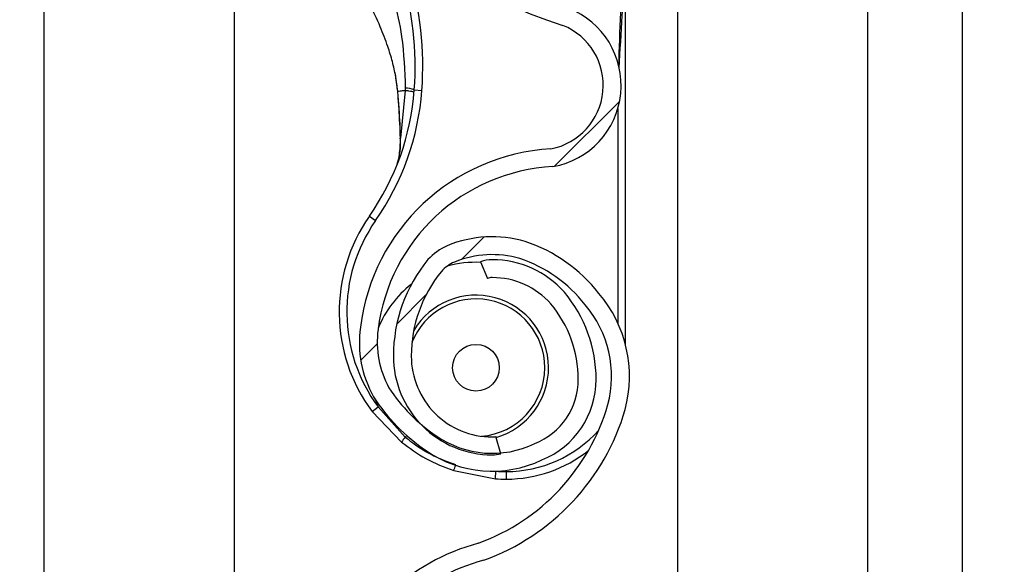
# Model space of a CAD drawing. Header units: inches. Extents: x 170 to 284, y 215 to 248.
# Tile 426 of 656: x 210.7657 to 210.8988, y 220.6583 to 220.7319. Entities that reach past the tile are written whole.
import ezdxf

# ---------------------------------------------------------------- set-up
doc = ezdxf.new("R2010")
doc.units = ezdxf.units.IN
doc.header["$LTSCALE"] = 0.25
doc.header["$MEASUREMENT"] = 0
doc.layers.add('ANNOTATIONS', color=1, linetype='Continuous')
doc.layers.add('RH FRONT OF HOOD', color=7, linetype='Continuous')
doc.styles.add('ARIAL', font='arial.ttf', dxfattribs={"height": 0.09375})
doc.dimstyles.new('STANDARD$0', dxfattribs={"dimtxt": 0.09375, "dimasz": 0.09375, "dimexe": 0.03125, "dimexo": 0.046875, "dimgap": 0.09, "dimtad": 0, "dimtih": 1, "dimtoh": 1, "dimdec": 4, "dimzin": 0, "dimdsep": 46, "dimtxsty": 'ARIAL', "dimcen": 0.09, "dimadec": 0, "dimazin": 0, "dimtfac": 1, "dimtdec": 4, "dimtofl": 0, "dimtmove": 0, "dimatfit": 1, "dimfxl": 1, "dimtolj": 1, "dimtzin": 0, "dimarcsym": 0})
pattern_1 = [(45, (200.7563139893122, 218.4993357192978), (-0.03026527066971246, 0.03026527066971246), [])]

# ---------------------------------------------------------------- blocks, each defined once
blk = doc.blocks.new('*D78')
at = {"layer": 'ANNOTATIONS', "color": 0, "lineweight": -2, "transparency": 16777216}
for p, q in [((210.8125819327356, 224.1544254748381), (212.2530253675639, 224.1544254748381)), ((212.2217753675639, 224.0606754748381), (212.2217753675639, 222.3404997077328)), ((212.2217753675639, 220.1854637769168), (212.2217753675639, 221.9056395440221)), ((211.491250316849, 220.0917137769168), (212.2530253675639, 220.0917137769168))]:
    blk.add_line(p, q, dxfattribs=at)
at = {"layer": 'ANNOTATIONS', "color": 0, "transparency": 16777216}
for points in [[(212.2061503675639, 224.0606754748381), (212.2374003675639, 224.0606754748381), (212.2217753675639, 224.1544254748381)], [(212.2061503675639, 220.1854637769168), (212.2374003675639, 220.1854637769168), (212.2217753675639, 220.0917137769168)]]:
    blk.add_solid(points, dxfattribs=at)
at = {"layer": 'defpoints', "color": 0, "transparency": 16777216}
for p in [(210.7657069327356, 224.1544254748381), (211.444375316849, 220.0917137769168), (212.2217753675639, 220.0917137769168)]:
    blk.add_point(p, dxfattribs=at)
at = {"layer": 'ANNOTATIONS', "color": 0, "transparency": 16777216, "insert": (212.2217753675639, 222.1230696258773), "char_height": 0.09375, "attachment_point": 5, "style": 'ARIAL'}
blk.add_mtext('\\A1;OPENING\\PHEIGHT', dxfattribs=at)

msp = doc.modelspace()

# ---------------------------------------------------------------- hatches: boundary and pattern name
at = {"layer": 'RH FRONT OF HOOD'}
h = msp.add_hatch(dxfattribs=at)
h.set_pattern_fill('ANSI31', color=256, scale=0.34241245, angle=2.8e-322, style=0)
h.set_pattern_definition(pattern_1)
edge = h.paths.add_edge_path(flags=0)
edge.add_arc((210.829581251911, 220.6953220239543), 0.001712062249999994, 450.0000000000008, 472.2104203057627)
edge.add_line((210.8289340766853, 220.6969070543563), (210.8280215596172, 220.699141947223))
edge.add_arc((210.829581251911, 220.6953220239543), 0.004126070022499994, 450, 472.2104203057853, ccw=False)
edge.add_arc((210.829581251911, 220.6864193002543), 0.01302879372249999, 401.47616737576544, 450, ccw=False)
edge.add_arc((210.825335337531, 220.6832691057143), 0.01830194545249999, 359.99999999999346, 400.061373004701, ccw=False)
edge.add_arc((210.831875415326, 220.6832691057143), 0.01176186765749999, 292.1408576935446, 359.99999999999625, ccw=False)
edge.add_arc((210.829581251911, 220.6865220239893), 0.01566536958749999, 235.2570680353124, 295.43079980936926, ccw=False)
edge.add_arc((210.834820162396, 220.6946371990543), 0.02532140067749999, 212.8542481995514, 235.9809333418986, ccw=False)
edge.add_arc((210.826670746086, 220.6882683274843), 0.01504902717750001, 172.1557183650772, 209.3146496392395, ccw=False)
edge.add_arc((210.839100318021, 220.6869329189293), 0.02754708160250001, 453.3085031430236, 532.932573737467, ccw=False)
edge.add_arc((210.835847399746, 220.7230231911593), 0.008748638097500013, 280.9586189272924, 427.9414322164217)
edge.add_arc((210.8557071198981, 220.7853764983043), 0.05672062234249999, 179.5706357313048, 253.0098997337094, ccw=False)
edge.add_arc((211.014038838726, 220.7865749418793), 0.2150521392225, 163.4260275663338, 180.2060536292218, ccw=False)
edge.add_arc((210.835265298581, 220.8387243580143), 0.02884824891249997, 465.1588434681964, 521.4137567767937, ccw=False)
edge.add_arc((210.817939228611, 220.8932706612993), 0.0284373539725, 290.1205938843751, 343.7190675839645)
edge.add_arc((210.830779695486, 220.8890932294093), 0.01494630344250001, 345.2914408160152, 400.547192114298)
edge.add_arc((210.827355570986, 220.8872784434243), 0.0187470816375, 397.957874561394, 431.4396159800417)
edge.add_arc((210.829581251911, 220.8921064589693), 0.0134739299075, 433.8775574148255, 472.273645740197)
edge.add_arc((210.827013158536, 220.8991259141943), 0.006011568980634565, 474.9825325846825, 495.7175736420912)
edge.add_arc((210.836806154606, 220.8918667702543), 0.01816498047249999, 500.8992600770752, 539.999999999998)
edge.add_arc((210.829581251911, 220.8918667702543), 0.01094007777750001, 539.999999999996, 629.9999999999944)
edge.add_arc((210.829581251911, 220.8827928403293), 0.001866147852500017, 269.9999999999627, 285.6422464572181)
edge.add_line((210.8300844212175, 220.8809958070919), (210.8307353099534, 220.8786712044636))
edge.add_arc((210.829581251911, 220.8827928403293), 0.004280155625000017, 269.9999999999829, 285.642246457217, ccw=False)
edge.add_arc((210.829581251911, 220.8918667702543), 0.01335408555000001, 179.9999999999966, 269.999999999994, ccw=False)
edge.add_arc((210.836806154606, 220.8918667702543), 0.020578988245, 500.6113583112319, 539.9999999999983, ccw=False)
edge.add_arc((210.827013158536, 220.8991259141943), 0.008425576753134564, 474.5776671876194, 496.4997109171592, ccw=False)
edge.add_arc((210.829581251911, 220.8921064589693), 0.01588793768, 433.69030225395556, 472.4705806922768, ccw=False)
edge.add_arc((210.827355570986, 220.8872784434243), 0.02116108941, 398.1045307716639, 431.5771717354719, ccw=False)
edge.add_arc((210.830779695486, 220.8890932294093), 0.01736031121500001, 345.1802481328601, 400.3658533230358, ccw=False)
edge.add_arc((210.817939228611, 220.8932706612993), 0.030851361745, 289.9181572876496, 343.7795375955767, ccw=False)
edge.add_arc((210.835265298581, 220.8387243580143), 0.02643424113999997, 464.9417095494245, 521.3236131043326)
edge.add_arc((211.014038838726, 220.7865749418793), 0.21263813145, 523.4376684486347, 540.2096895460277)
edge.add_arc((210.8557071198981, 220.7853764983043), 0.05430661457, 539.5566266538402, 613.1145348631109)
edge.add_arc((210.835847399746, 220.7230231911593), 0.01116264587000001, 280.06103888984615, 428.5290871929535, ccw=False)
edge.add_arc((210.839100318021, 220.6869329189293), 0.02513307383, 452.9714001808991, 532.9706577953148)
edge.add_arc((210.826670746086, 220.6882683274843), 0.01263501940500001, 532.0830472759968, 568.9826967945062)
edge.add_arc((210.834820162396, 220.6946371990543), 0.022907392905, 213.0443063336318, 236.0197152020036)
edge.add_arc((210.829581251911, 220.6865220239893), 0.01325136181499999, 235.1922404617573, 295.735249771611)
edge.add_arc((210.831875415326, 220.6832691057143), 0.009347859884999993, 291.7225241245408, 359.9999999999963)
edge.add_arc((210.825335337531, 220.6832691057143), 0.01588793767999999, 359.9999999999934, 399.952178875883)
edge.add_arc((210.829581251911, 220.6864193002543), 0.01061478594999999, 401.6345013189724, 450.0000000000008)
h = msp.add_hatch(dxfattribs=at)
h.set_pattern_fill('ANSI31', color=256, scale=0.34241245, angle=2.8e-322, style=0)
h.set_pattern_definition(pattern_1)
edge = h.paths.add_edge_path(flags=0)
edge.add_arc((210.829581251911, 220.4898745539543), 0.001712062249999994, 450.0000000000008, 472.2104203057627)
edge.add_line((210.8289340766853, 220.4914595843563), (210.8280215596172, 220.493694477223))
edge.add_arc((210.829581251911, 220.4898745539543), 0.004126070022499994, 450, 472.2104203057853, ccw=False)
edge.add_arc((210.829581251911, 220.4809718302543), 0.01302879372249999, 401.47616737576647, 450, ccw=False)
edge.add_arc((210.825335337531, 220.4778216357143), 0.01830194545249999, 359.99999999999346, 400.061373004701, ccw=False)
edge.add_arc((210.831875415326, 220.4778216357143), 0.01176186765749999, 292.1408576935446, 359.99999999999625, ccw=False)
edge.add_arc((210.829581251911, 220.4810745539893), 0.01566536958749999, 235.25706803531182, 295.4307998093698, ccw=False)
edge.add_arc((210.834820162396, 220.4891897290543), 0.02532140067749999, 212.8542481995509, 235.9809333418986, ccw=False)
edge.add_arc((210.826670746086, 220.4828208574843), 0.01504902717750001, 172.1557183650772, 209.3146496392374, ccw=False)
edge.add_arc((210.839100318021, 220.4814854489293), 0.02754708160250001, 453.3085031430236, 532.9325737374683, ccw=False)
edge.add_arc((210.835847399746, 220.5175757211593), 0.008748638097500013, 280.9586189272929, 427.9414322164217)
edge.add_arc((210.8557071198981, 220.5799290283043), 0.05672062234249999, 179.5706357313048, 253.00989973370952, ccw=False)
edge.add_arc((211.014038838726, 220.5811274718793), 0.2150521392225, 163.4260275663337, 180.2060536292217, ccw=False)
edge.add_arc((210.835265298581, 220.6332768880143), 0.02884824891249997, 465.1588434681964, 521.4137567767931, ccw=False)
edge.add_arc((210.817939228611, 220.6878231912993), 0.0284373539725, 290.1205938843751, 343.7190675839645)
edge.add_arc((210.830779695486, 220.6836457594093), 0.01494630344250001, 345.2914408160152, 400.547192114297)
edge.add_arc((210.827355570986, 220.6818309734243), 0.0187470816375, 397.9578745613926, 431.4396159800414)
edge.add_arc((210.829581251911, 220.6866589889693), 0.0134739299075, 433.8775574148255, 472.2736457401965)
edge.add_arc((210.827013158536, 220.6936784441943), 0.006011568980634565, 474.98253258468, 495.7175736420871)
edge.add_arc((210.836806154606, 220.6864193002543), 0.01816498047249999, 500.8992600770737, 539.9999999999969)
edge.add_arc((210.829581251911, 220.6864193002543), 0.01094007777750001, 539.9999999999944, 629.9999999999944)
edge.add_arc((210.829581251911, 220.6773453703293), 0.001866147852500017, 269.9999999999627, 285.6422464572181)
edge.add_line((210.8300844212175, 220.6755483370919), (210.8307353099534, 220.6732237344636))
edge.add_arc((210.829581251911, 220.6773453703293), 0.004280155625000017, 269.9999999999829, 285.6422464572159, ccw=False)
edge.add_arc((210.829581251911, 220.6864193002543), 0.01335408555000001, 179.9999999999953, 269.999999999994, ccw=False)
edge.add_arc((210.836806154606, 220.6864193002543), 0.020578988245, 500.6113583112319, 539.9999999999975, ccw=False)
edge.add_arc((210.827013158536, 220.6936784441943), 0.008425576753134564, 474.5776671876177, 496.4997109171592, ccw=False)
edge.add_arc((210.829581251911, 220.6866589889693), 0.01588793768, 433.69030225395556, 472.47058069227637, ccw=False)
edge.add_arc((210.827355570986, 220.6818309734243), 0.02116108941, 398.1045307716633, 431.5771717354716, ccw=False)
edge.add_arc((210.830779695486, 220.6836457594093), 0.01736031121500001, 345.18024813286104, 400.3658533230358, ccw=False)
edge.add_arc((210.817939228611, 220.6878231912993), 0.030851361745, 289.91815728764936, 343.77953759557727, ccw=False)
edge.add_arc((210.835265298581, 220.6332768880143), 0.02643424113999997, 464.9417095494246, 521.3236131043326)
edge.add_arc((211.014038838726, 220.5811274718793), 0.21263813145, 523.4376684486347, 540.2096895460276)
edge.add_arc((210.8557071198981, 220.5799290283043), 0.05430661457, 539.5566266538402, 613.1145348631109)
edge.add_arc((210.835847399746, 220.5175757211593), 0.01116264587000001, 280.06103888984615, 428.529087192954, ccw=False)
edge.add_arc((210.839100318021, 220.4814854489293), 0.02513307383, 452.9714001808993, 532.9706577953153)
edge.add_arc((210.826670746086, 220.4828208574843), 0.01263501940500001, 532.0830472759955, 568.9826967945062)
edge.add_arc((210.834820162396, 220.4891897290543), 0.022907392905, 213.0443063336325, 236.0197152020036)
edge.add_arc((210.829581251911, 220.4810745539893), 0.01325136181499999, 235.1922404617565, 295.735249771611)
edge.add_arc((210.831875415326, 220.4778216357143), 0.009347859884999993, 291.7225241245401, 359.9999999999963)
edge.add_arc((210.825335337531, 220.4778216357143), 0.01588793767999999, 359.9999999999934, 399.952178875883)
edge.add_arc((210.829581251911, 220.4809718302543), 0.01061478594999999, 401.6345013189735, 450.0000000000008)

# ---------------------------------------------------------------- linework, layer by layer
for p, q in [((210.8546275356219, 224.3444764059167), (210.8546275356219, 220.0917137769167)), ((210.8803084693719, 224.3444764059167), (210.8803084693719, 220.0917137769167)), ((210.8931489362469, 220.0917137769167), (210.8931489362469, 224.3444764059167)), ((210.7690244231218, 220.0917137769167), (210.7690244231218, 224.2497177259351)), ((210.7947053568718, 220.7800054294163), (210.7947053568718, 220.587631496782)), ((210.8475911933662, 220.6879763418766), (210.8475911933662, 220.7403985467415)), ((210.8164238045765, 220.7247492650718), (210.8167886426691, 220.7221701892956)), ((210.8168306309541, 220.7220178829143), (210.8168166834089, 220.7221851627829)), ((210.8178317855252, 220.7223140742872), (210.8171816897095, 220.7158800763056)), ((210.8190535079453, 220.7224132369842), (210.8200779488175, 220.722337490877)), ((210.8465639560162, 220.7198990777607), (210.8465639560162, 220.6908733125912)), ((210.8129731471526, 220.7053251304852), (210.813815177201, 220.704736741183)), ((210.8280215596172, 220.699141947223), (210.8289340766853, 220.6969070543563)), ((210.8138215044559, 220.680486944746), (210.8141625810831, 220.6795415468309)), ((210.8133370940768, 220.6789301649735), (210.8141625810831, 220.6795415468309)), ((210.8133370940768, 220.6789301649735), (210.8173154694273, 220.6747855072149)), ((210.8178218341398, 220.6754494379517), (210.8141625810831, 220.6795415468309)), ((210.8178218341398, 220.6754494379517), (210.8180455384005, 220.6756691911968)), ((210.8307353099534, 220.6732237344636), (210.8300844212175, 220.6755483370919)), ((210.8243828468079, 220.6709305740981), (210.8300214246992, 220.6698296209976)), ((210.8300214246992, 220.6698296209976), (210.8300885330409, 220.6708546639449)), ((210.8314978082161, 220.6697813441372), (210.8314978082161, 220.6708085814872))]:
    msp.add_line(p, q, dxfattribs=at)
at = {"layer": 'RH FRONT OF HOOD', "flags": 128}
msp.add_lwpolyline([(210.8171481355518, 220.7158114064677), (210.8171203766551, 220.7158189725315), (210.8171013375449, 220.7158273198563), (210.8170915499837, 220.7158362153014), (210.8170912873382, 220.7158454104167), (210.8171005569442, 220.7158546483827), (210.8171190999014, 220.7158636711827), (210.8171463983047, 220.71587222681), (210.8171816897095, 220.7158800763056)], dxfattribs=at)
at = {"layer": 'RH FRONT OF HOOD'}
msp.add_circle((210.8273888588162, 220.6848474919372), 0.00315523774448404, dxfattribs=at)
for centre, radius, start, end in [((210.8557071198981, 220.7853764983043), 0.05672062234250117, 179.5706357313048, 253.009899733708), ((210.7760269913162, 220.7255945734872), 0.04314396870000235, 355.771303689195, 16.94846748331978), ((210.7760269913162, 220.7255945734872), 0.04417120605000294, 355.7713036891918, 16.94846748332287), ((210.835847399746, 220.7230231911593), 0.01116264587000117, 280.0610388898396, 68.52908719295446), ((210.835847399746, 220.7230231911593), 0.008748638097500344, 280.9586189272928, 67.94143221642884), ((210.7849054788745, 220.7249381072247), 0.03424124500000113, 325.0551237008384, 355.771303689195), ((210.7849054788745, 220.7249381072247), 0.03526848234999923, 325.055123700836, 355.7713036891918), ((210.8168402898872, 220.7218401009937), 0.0001780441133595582, 93.10983558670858, 110.0707638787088), ((210.8167935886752, 220.722037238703), 3.319259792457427e-05, 244.2889319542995, 282.2874080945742), ((210.8177746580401, 220.7191542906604), 0.003500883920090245, 68.57435782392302, 89.04261803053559), ((210.839100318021, 220.6869329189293), 0.02754708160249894, 93.3085031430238, 172.9325737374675), ((210.839100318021, 220.6869329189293), 0.02513307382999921, 92.9714001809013, 172.9706577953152), ((210.8314978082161, 220.6923805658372), 0.02259922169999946, 145.0551237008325, 216.5248216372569), ((210.8314978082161, 220.6923805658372), 0.02157198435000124, 145.055123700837, 216.5248216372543), ((210.829581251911, 220.6866589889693), 0.01588793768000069, 73.69030225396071, 112.4705806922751), ((210.827355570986, 220.6818309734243), 0.02116108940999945, 38.10453077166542, 71.57717173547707), ((210.827013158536, 220.6936784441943), 0.008425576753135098, 114.5776671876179, 136.4997109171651), ((210.829581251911, 220.6866589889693), 0.01347392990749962, 73.87755741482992, 112.2736457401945), ((210.836806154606, 220.6864193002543), 0.02057898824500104, 140.6113583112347, 179.999999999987), ((210.827013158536, 220.6936784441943), 0.006011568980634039, 114.9825325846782, 135.7175736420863), ((210.8273888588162, 220.6848474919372), 0.0142508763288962, 87.35889654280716, 105.827721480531), ((210.829581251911, 220.6953220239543), 0.004126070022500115, 90, 112.2104203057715), ((210.829581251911, 220.6864193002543), 0.01302879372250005, 41.47616737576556, 90), ((210.827355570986, 220.6818309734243), 0.01874708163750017, 37.95787456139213, 71.43961598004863), ((210.836806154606, 220.6864193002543), 0.01816498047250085, 140.8992600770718, 179.9999999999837), ((210.829581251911, 220.6953220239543), 0.001712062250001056, 90, 112.2104203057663), ((210.829581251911, 220.6864193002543), 0.01061478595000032, 41.6345013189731, 90), ((210.8273888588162, 220.6848474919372), 0.01425087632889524, 127.8333931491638, 157.9527497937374), ((210.825335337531, 220.6832691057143), 0.01830194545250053, 359.999999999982, 40.06137300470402), ((210.830779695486, 220.6836457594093), 0.01736031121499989, 345.180248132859, 40.36585332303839), ((210.8273888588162, 220.6848474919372), 0.009303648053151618, 0, 158.4588253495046), ((210.8273888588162, 220.6848474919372), 0.009810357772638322, 286.1585342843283, 149.0324419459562), ((210.825335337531, 220.6832691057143), 0.01588793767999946, 359.9999999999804, 39.95217887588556), ((210.830779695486, 220.6836457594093), 0.01494630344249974, 345.2914408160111, 40.54719211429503), ((210.826670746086, 220.6882683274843), 0.01504902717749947, 172.1557183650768, 209.3146496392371), ((210.826670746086, 220.6882683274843), 0.01263501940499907, 172.0830472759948, 208.9826967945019), ((210.829581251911, 220.6864193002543), 0.01335408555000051, 179.9999999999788, 269.9999999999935), ((210.829581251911, 220.6864193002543), 0.01094007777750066, 179.9999999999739, 269.9999999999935), ((210.8273888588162, 220.6848474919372), 0.009303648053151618, 274.6412262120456, 0), ((210.831875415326, 220.6832691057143), 0.00934785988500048, 291.7225241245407, 359.999999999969), ((210.831875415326, 220.6832691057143), 0.01176186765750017, 292.1408576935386, 359.9999999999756), ((210.834820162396, 220.6946371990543), 0.02290739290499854, 213.044306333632, 236.0197152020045), ((210.834820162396, 220.6946371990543), 0.02532140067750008, 212.8542481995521, 235.9809333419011), ((210.817939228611, 220.6878231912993), 0.02843735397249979, 290.1205938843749, 343.7190675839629), ((210.817939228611, 220.6878231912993), 0.03085136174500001, 289.91815728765, 343.7795375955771), ((210.8314978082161, 220.6875867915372), 0.01677821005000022, 269.9999999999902, 317.9734601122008), ((210.8244957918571, 220.6698343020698), 0.008721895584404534, 139.9244128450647, 145.4117204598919), ((210.829581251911, 220.6865220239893), 0.01325136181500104, 235.1922404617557, 295.7352497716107), ((210.829581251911, 220.6773453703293), 0.001866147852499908, 269.9999999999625, 285.6422464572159), ((210.829581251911, 220.6865220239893), 0.0156653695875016, 235.2570680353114, 295.4307998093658), ((210.8314978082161, 220.6875867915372), 0.01780544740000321, 269.9999999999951, 308.5921886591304), ((210.829581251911, 220.6773453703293), 0.004280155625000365, 269.9999999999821, 285.6422464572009), ((210.8167873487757, 220.6741040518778), 0.008231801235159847, 337.3243224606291, 342.6867957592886), ((210.8314978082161, 220.6923805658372), 0.0215719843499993, 266.2542590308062, 269.9999999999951), ((210.8314978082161, 220.6923805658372), 0.02259922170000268, 266.2542590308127, 270), ((210.835265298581, 220.6332768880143), 0.02884824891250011, 105.1588434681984, 161.4137567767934), ((210.835265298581, 220.6332768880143), 0.02643424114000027, 104.9417095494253, 161.3236131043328)]:
    msp.add_arc(centre, radius, start, end, dxfattribs=at)
for points, knots in [([(210.8467469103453, 220.7253775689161), (210.846883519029, 220.7277387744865), (210.8470898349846, 220.731304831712), (210.8473344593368, 220.7355221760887), (210.8474677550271, 220.7377323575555), (210.8475352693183, 220.73893282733), (210.847562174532, 220.7395905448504), (210.8475751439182, 220.7399536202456), (210.8475817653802, 220.7401540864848), (210.8475853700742, 220.7402651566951), (210.847587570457, 220.7403313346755), (210.8475889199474, 220.7403697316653), (210.8475898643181, 220.7403932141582), (210.8475903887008, 220.7404041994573), (210.8475907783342, 220.740409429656), (210.8475910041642, 220.7404099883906), (210.8475911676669, 220.7404067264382), (210.8475911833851, 220.7404017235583), (210.8475911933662, 220.7403985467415)], [0, 0, 0, 0, 0.4681368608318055, 0.7070129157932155, 0.8371325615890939, 0.9079072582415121, 0.9470740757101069, 0.968789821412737, 0.9808770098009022, 0.9876679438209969, 0.991554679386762, 0.9947708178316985, 0.9959953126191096, 0.9972287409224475, 0.9978484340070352, 0.9984730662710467, 0.9990304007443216, 0.9999999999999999, 0.9999999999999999, 0.9999999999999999, 0.9999999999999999]), ([(210.8157399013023, 220.7362227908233), (210.8157399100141, 220.7362227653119), (210.8159257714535, 220.7356784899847), (210.8165992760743, 220.7335196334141), (210.8175862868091, 220.7290118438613), (210.817742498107, 220.7249891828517), (210.8178331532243, 220.7226546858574)], [0, 0, 0, 0, 5.869764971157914e-06, 0.1252288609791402, 0.4923383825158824, 1, 1, 1, 1]), ([(210.8470468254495, 220.7354924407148), (210.8470034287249, 220.7346178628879), (210.846839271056, 220.7313095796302), (210.8467399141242, 220.7279986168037), (210.8466668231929, 220.7255629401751)], [0, 0, 0, 0, 0.2643600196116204, 1, 1, 1, 1]), ([(210.8168166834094, 220.722185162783), (210.8167354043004, 220.7228797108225), (210.8165747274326, 220.7242527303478), (210.816099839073, 220.7262848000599), (210.8154151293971, 220.7285284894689), (210.8144028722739, 220.7311323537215), (210.8135384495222, 220.7329680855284), (210.8130676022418, 220.7339680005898)], [0, 0, 0, 0, 0.1627420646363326, 0.3217171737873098, 0.4905672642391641, 0.7225142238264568, 0.9999999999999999, 0.9999999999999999, 0.9999999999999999, 0.9999999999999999]), ([(210.8167886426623, 220.7221701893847), (210.8167807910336, 220.7221705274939), (210.8167648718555, 220.7221712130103), (210.8167640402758, 220.7221744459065), (210.8167795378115, 220.7221790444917), (210.8168044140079, 220.7221831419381), (210.8168166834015, 220.7221851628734)], [0, 0, 0, 0, 0.2466091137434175, 0.5000000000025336, 0.7533908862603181, 0.9999999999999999, 0.9999999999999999, 0.9999999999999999, 0.9999999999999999]), ([(210.8168006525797, 220.7220048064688), (210.816860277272, 220.7212836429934), (210.8170316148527, 220.7192113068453), (210.8171021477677, 220.7171532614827), (210.8171481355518, 220.7158114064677)], [0, 0, 0, 0, 0.3479954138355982, 1, 1, 1, 1]), ([(210.8178317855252, 220.7223140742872), (210.8177773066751, 220.7223078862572), (210.8175254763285, 220.7222792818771), (210.8171607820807, 220.7222345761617), (210.816920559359, 220.7222000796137), (210.816816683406, 220.7221851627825)], [0, 0, 0, 0, 0.1354579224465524, 0.6261588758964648, 1, 1, 1, 1]), ([(210.8171816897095, 220.7158800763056), (210.8171283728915, 220.7172100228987), (210.8170467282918, 220.7192465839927), (210.8168862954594, 220.7213040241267), (210.8168306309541, 220.7220178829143)], [0, 0, 0, 0, 0.6530354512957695, 1, 1, 1, 1]), ([(210.8178331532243, 220.7226546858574), (210.8178329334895, 220.7225411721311), (210.8178327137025, 220.7224276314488), (210.8178317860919, 220.7223141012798), (210.8178317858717, 220.7223140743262)], [0, 0, 0, 0, 0.9997625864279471, 1, 1, 1, 1]), ([(210.8166826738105, 220.7121837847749), (210.8167543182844, 220.7124113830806), (210.8170183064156, 220.713250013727), (210.8171506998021, 220.714587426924), (210.8171751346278, 220.7156066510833), (210.8171816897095, 220.7158800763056)], [0, 0, 0, 0, 0.2141804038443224, 0.7891897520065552, 1, 1, 1, 1]), ([(210.8171481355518, 220.7158114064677), (210.817153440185, 220.7155304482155), (210.8171697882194, 220.7146645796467), (210.8170495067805, 220.713851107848), (210.8169682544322, 220.7133015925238)], [0, 0, 0, 0, 0.3244814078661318, 1, 1, 1, 1]), ([(210.8246669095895, 220.6717157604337), (210.82365836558, 220.6720791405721), (210.8216120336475, 220.672816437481), (210.8193669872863, 220.6742008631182), (210.8181662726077, 220.6751711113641), (210.8178218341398, 220.6754494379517)], [0, 0, 0, 0, 0.4093476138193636, 0.8305647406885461, 1, 1, 1, 1]), ([(210.8173154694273, 220.6747855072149), (210.818388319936, 220.6739967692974), (210.8205696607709, 220.6723930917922), (210.8230980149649, 220.6714233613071), (210.8243828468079, 220.6709305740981)], [0, 0, 0, 0, 0.4918307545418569, 1, 1, 1, 1])]:
    msp.add_open_spline(points, degree=3, knots=knots, dxfattribs=at)
msp.add_open_spline([(210.8190246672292, 220.722049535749), (210.8190102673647, 220.7220669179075), (210.8189814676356, 220.7221016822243), (210.818732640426, 220.7221680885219), (210.8183567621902, 220.7222402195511), (210.8180067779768, 220.7222894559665), (210.8178317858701, 220.7223140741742)], degree=3, dxfattribs=at)

# ---------------------------------------------------------------- dimensions: what is measured, and where the dimension line sits
at = {"layer": 'ANNOTATIONS'}
dim = msp.add_linear_dim(base=(212.2217753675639, 220.0917137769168), p1=(210.7657069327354, 224.154425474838), p2=(211.4443753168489, 220.0917137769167), angle=90, text='OPENING\\PHEIGHT', dimstyle='STANDARD$0', dxfattribs=at)
dim.commit()
dim.dimension.update_dxf_attribs({"geometry": '*D78', "text_midpoint": (212.2217753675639, 222.1230696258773)})

doc.saveas('drawing.dxf')
